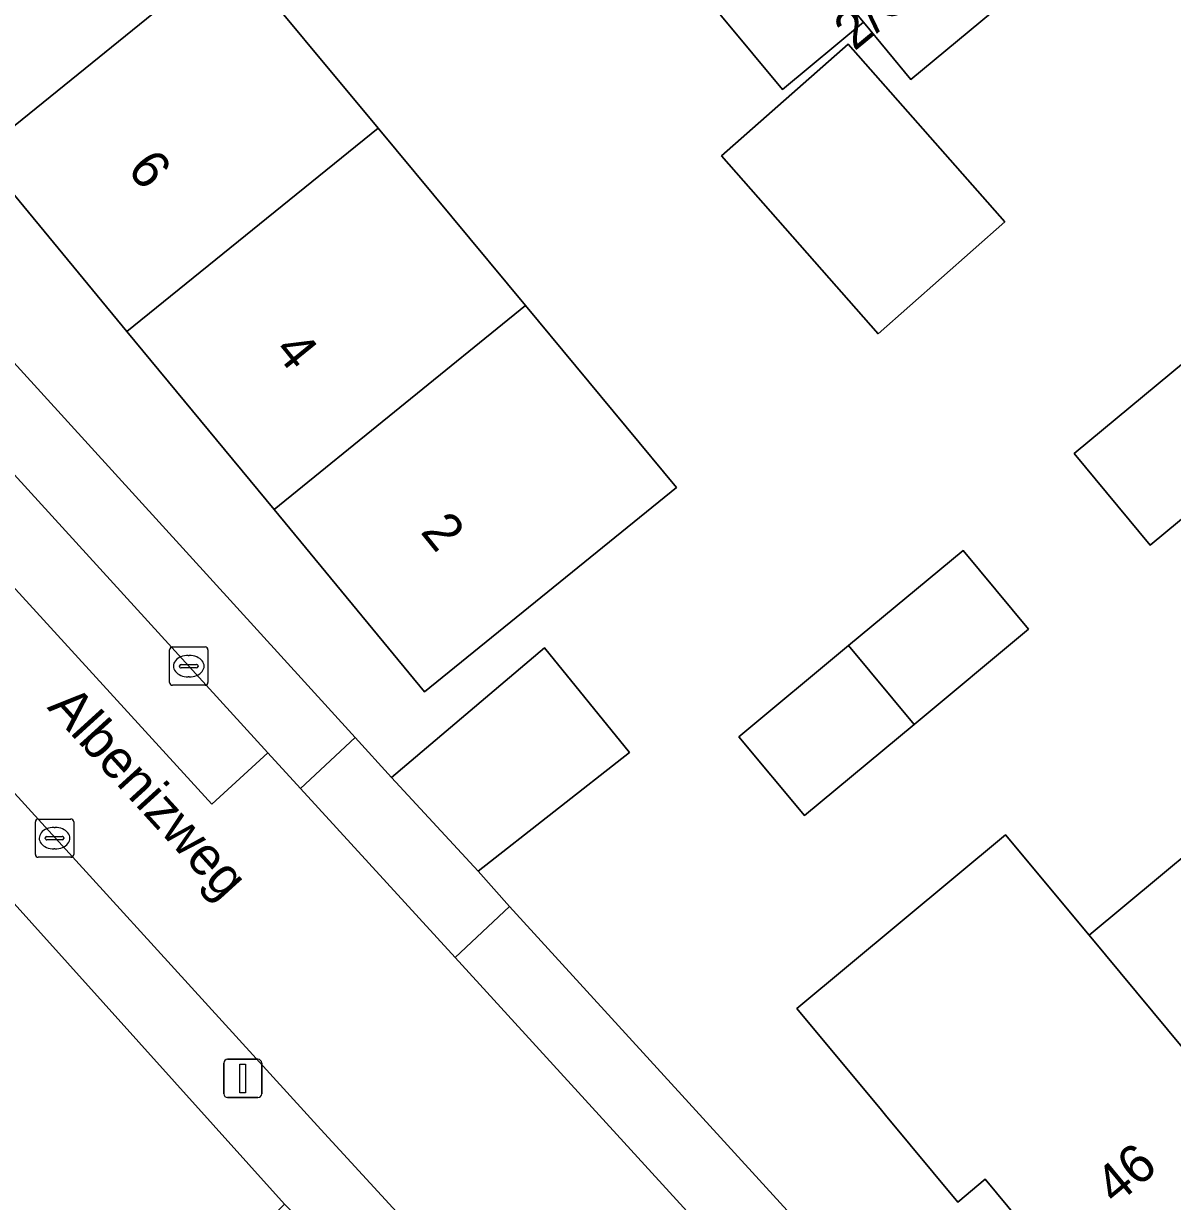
# Model space of a CAD drawing. Extents: x 159039 to 160102, y 381214 to 382524.
# Drawn here: x 159634.1 to 159664.1, y 381874.27 to 381905.02 of the extents above; entities that cross this region are included whole.
import ezdxf

# ---------------------------------------------------------------- set-up
doc = ezdxf.new("R2010")
doc.units = 0
for name, color, linetype in [('IMGEO_Erf', 7, 'Continuous'), ('IMGEO_Kolk', 7, 'Continuous'), ('IMGEO_Lichtmast', 7, 'Continuous'), ('IMGEO_Openbare_ruimte_label', 7, 'Continuous'), ('IMGEO_Pand', 7, 'Continuous'), ('IMGEO_Pand_nummerreeks', 7, 'Continuous'), ('IMGEO_Parkeervlak_open', 7, 'Continuous'), ('IMGEO_Rijbaan_lokaal_open', 7, 'Continuous'), ('IMGEO_Voetpad_open', 7, 'Continuous')]:
    doc.layers.add(name, color=color, linetype=linetype)

msp = doc.modelspace()

# ---------------------------------------------------------------- linework, layer by layer
at = {"layer": 'IMGEO_Erf'}
for points in [[(159639.504, 381906.927), (159643.355, 381902.292), (159647.207, 381897.656), (159651.152, 381892.907), (159644.571, 381887.577), (159640.637, 381892.334), (159636.796, 381896.977), (159632.954, 381901.623), (159629.113, 381906.267)], [(159659.702, 381905.579), (159657.269, 381903.559), (159656.031, 381905.052), (159653.913, 381903.295), (159651.545, 381906.15)], [(159625.093, 381905.776), (159642.752, 381886.384), (159643.706, 381885.337), (159647.698, 381888.721), (159649.918, 381885.992), (159645.971, 381882.892), (159646.785, 381881.967), (159666.065, 381860.87)], [(159667.292, 381874.76), (159662.551, 381870.821), (159659.205, 381874.848), (159658.492, 381874.255), (159656.606, 381876.524), (159656.499, 381876.653), (159654.289, 381879.311), (159659.743, 381883.844), (159661.924, 381881.22), (159666.529, 381885.047)], [(159611.387, 381844.437), (159613.361, 381842.451), (159617.108, 381846.26), (159615.134, 381848.245), (159617.325, 381850.424), (159619.962, 381853.047), (159621.936, 381851.062), (159625.582, 381854.699), (159623.608, 381856.684), (159625.802, 381858.866), (159628.436, 381861.486), (159630.41, 381859.5), (159633.907, 381862.977), (159631.799, 381865.084), (159634.244, 381867.529), (159638.897, 381872.183), (159640.914, 381874.2), (159631.433, 381884.728)]]:
    msp.add_lwpolyline(points, dxfattribs=at)
for points in [[(159678.62, 381904.228), (159675.856, 381901.933), (159673.675, 381900.123), (159674.575, 381899.038), (159672.148, 381897.024), (159669.699, 381894.991), (159668.942, 381895.904), (159666.783, 381894.112), (159663.516, 381891.4), (159661.529, 381893.794), (159664.795, 381896.505), (159669.402, 381900.33), (159674.01, 381904.155), (159676.775, 381906.45)], [(159659.724, 381899.845), (159656.415, 381896.923), (159652.319, 381901.562), (159655.628, 381904.483)], [(159657.352, 381886.723), (159654.487, 381884.343), (159652.777, 381886.401), (159655.641, 381888.781), (159658.632, 381891.265), (159660.342, 381889.207)]]:
    msp.add_lwpolyline(points, close=True, dxfattribs=at)
at = {"layer": 'IMGEO_Kolk'}
for p, q in [((159637.985, 381888.744), (159638.837, 381888.744)), ((159637.91, 381887.818), (159637.91, 381888.67)), ((159638.398, 381888.524), (159638.423, 381888.524)), ((159638.911, 381888.67), (159638.911, 381887.818)), ((159638.169, 381888.238), (159638.169, 381888.25)), ((159638.607, 381888.201), (159638.209, 381888.201)), ((159638.212, 381888.287), (159638.61, 381888.287)), ((159638.653, 381888.25), (159638.653, 381888.238)), ((159638.421, 381887.964), (159638.396, 381887.964)), ((159638.837, 381887.744), (159637.985, 381887.744)), ((159634.405, 381883.328), (159634.405, 381884.18)), ((159634.48, 381884.254), (159635.332, 381884.254)), ((159635.406, 381884.18), (159635.406, 381883.328)), ((159634.707, 381883.797), (159635.105, 381883.797)), ((159634.893, 381884.034), (159634.918, 381884.034)), ((159634.664, 381883.748), (159634.664, 381883.76)), ((159635.102, 381883.711), (159634.704, 381883.711)), ((159634.916, 381883.474), (159634.891, 381883.474)), ((159635.148, 381883.76), (159635.148, 381883.748)), ((159635.332, 381883.254), (159634.48, 381883.254))]:
    msp.add_line(p, q, dxfattribs=at)
for points in [[(159637.985, 381888.744), (159638.837, 381888.744)], [(159637.91, 381887.818), (159637.91, 381888.67)], [(159638.911, 381888.67), (159638.911, 381887.818)], [(159638.837, 381887.744), (159637.985, 381887.744)], [(159634.405, 381883.328), (159634.405, 381884.18)], [(159634.48, 381884.254), (159635.332, 381884.254)], [(159635.406, 381884.18), (159635.406, 381883.328)], [(159635.332, 381883.254), (159634.48, 381883.254)]]:
    msp.add_lwpolyline(points, dxfattribs=at)
for centre, radius, start, end in [((159637.987, 381888.668), 0.0765, 91.552, 178.448), ((159637.987, 381888.668), 0.0765, 91.552, 178.448), ((159638.835, 381888.668), 0.0765, 1.552, 88.448), ((159638.835, 381888.668), 0.0765, 1.552, 88.448), ((159638.209, 381888.247), 0.0403, 85.8775, 175.7526), ((159638.206, 381888.237), 0.0366, 178.938, 274.7102), ((159638.61, 381888.244), 0.043, 264.8664, 352.4533), ((159638.614, 381888.249), 0.0386, 1.7309, 96.639), ((159637.987, 381887.82), 0.0765, 181.552, 268.448), ((159637.987, 381887.82), 0.0765, 181.552, 268.448), ((159638.835, 381887.82), 0.0765, 271.552, 358.448), ((159638.835, 381887.82), 0.0765, 271.552, 358.448), ((159634.482, 381884.178), 0.0765, 91.552, 178.448), ((159634.482, 381884.178), 0.0765, 91.552, 178.448), ((159635.33, 381884.178), 0.0765, 1.552, 88.448), ((159635.33, 381884.178), 0.0765, 1.552, 88.448), ((159634.704, 381883.757), 0.0403, 85.8775, 175.7526), ((159635.109, 381883.759), 0.0386, 1.7309, 96.639), ((159634.701, 381883.747), 0.0366, 178.938, 274.7102), ((159635.105, 381883.754), 0.043, 264.8664, 352.4533), ((159634.482, 381883.33), 0.0765, 181.552, 268.448), ((159634.482, 381883.33), 0.0765, 181.552, 268.448), ((159635.33, 381883.33), 0.0765, 271.552, 358.448), ((159635.33, 381883.33), 0.0765, 271.552, 358.448)]:
    msp.add_arc(centre, radius, start, end, dxfattribs=at)
for centre, major_axis, ratio, start_param, end_param in [((159638.397, 381888.244), (-0.387, 0.002), 0.722429, 4.712389, 7.853982), ((159638.422, 381888.244), (-0.39, 0.002), 0.717154, 1.570796, 4.712389), ((159634.892, 381883.754), (-0.387, 0.002), 0.722429, 4.712389, 7.853982), ((159634.917, 381883.754), (-0.39, 0.002), 0.717154, 1.570796, 4.712389)]:
    msp.add_ellipse(centre, major_axis=major_axis, ratio=ratio, start_param=start_param, end_param=end_param, dxfattribs=at)
at = {"layer": 'IMGEO_Lichtmast'}
for p, q in [((159639.425, 381877.983), (159640.215, 381877.983)), ((159640.215, 381877.983), (159639.425, 381877.983)), ((159639.325, 381877.083), (159639.325, 381877.883)), ((159639.325, 381877.883), (159639.325, 381877.083)), ((159640.315, 381877.883), (159640.315, 381877.083)), ((159640.315, 381877.083), (159640.315, 381877.883)), ((159640.215, 381876.983), (159639.425, 381876.983)), ((159639.425, 381876.983), (159640.215, 381876.983))]:
    msp.add_line(p, q, dxfattribs=at)
msp.add_lwpolyline([(159639.745, 381877.858), (159639.895, 381877.858), (159639.895, 381877.108), (159639.745, 381877.108), (159639.745, 381877.858)], dxfattribs=at)
for centre, start, end in [((159639.425, 381877.883), 90, 180), ((159639.425, 381877.883), 90, 180), ((159640.215, 381877.883), 0, 90), ((159640.215, 381877.883), 360, 90), ((159639.425, 381877.083), 180, 270), ((159639.425, 381877.083), 180, 270), ((159640.215, 381877.083), 270, 0), ((159640.215, 381877.083), 270, 0)]:
    msp.add_arc(centre, 0.1, start, end, dxfattribs=at)
at = {"layer": 'IMGEO_Pand'}
for points in [[(159639.504, 381906.927), (159635.652, 381911.563), (159629.113, 381906.267), (159632.954, 381901.623)], [(159655.968, 381910.077), (159653.523, 381908.049), (159653.651, 381907.896), (159656.031, 381905.052), (159657.269, 381903.559), (159659.702, 381905.579)], [(159653.651, 381907.896), (159652.241, 381906.727), (159651.545, 381906.15), (159653.913, 381903.295), (159656.031, 381905.052)], [(159643.355, 381902.292), (159639.504, 381906.927), (159632.954, 381901.623), (159636.796, 381896.977)], [(159659.724, 381899.845), (159655.628, 381904.483), (159652.319, 381901.562), (159656.415, 381896.923)], [(159640.637, 381892.334), (159647.207, 381897.656), (159643.355, 381902.292), (159636.796, 381896.977)], [(159640.637, 381892.334), (159644.571, 381887.577), (159651.152, 381892.907), (159647.207, 381897.656)], [(159666.783, 381894.112), (159664.795, 381896.505), (159661.529, 381893.794), (159663.516, 381891.4)], [(159655.641, 381888.781), (159657.352, 381886.723), (159660.342, 381889.207), (159658.632, 381891.265)], [(159655.641, 381888.781), (159652.777, 381886.401), (159654.487, 381884.343), (159657.352, 381886.723)], [(159671.897, 381878.586), (159666.529, 381885.047), (159661.924, 381881.22), (159667.292, 381874.76)], [(159661.924, 381881.22), (159659.743, 381883.844), (159654.289, 381879.311), (159656.499, 381876.653), (159656.606, 381876.524), (159658.492, 381874.255), (159659.205, 381874.848), (159662.551, 381870.821), (159667.292, 381874.76)]]:
    msp.add_lwpolyline(points, close=True, dxfattribs=at)
at = {"layer": 'IMGEO_Parkeervlak_open'}
msp.add_lwpolyline([(159621.236, 381904.086), (159639.012, 381884.641), (159640.475, 381885.985), (159625.068, 381902.872)], dxfattribs=at)
at = {"layer": 'IMGEO_Rijbaan_lokaal_open'}
for points in [[(159645.372, 381880.635), (159641.33, 381885.048), (159640.475, 381885.985), (159639.012, 381884.641), (159621.236, 381904.086)], [(159624.476, 381895.195), (159624.549, 381895.115), (159631.99, 381886.975), (159641.863, 381876.151), (159647.997, 381869.474), (159648.596, 381868.82), (159649.998, 381870.057), (159662.723, 381856.171)], [(159664.266, 381859.959), (159645.372, 381880.635)]]:
    msp.add_lwpolyline(points, dxfattribs=at)
at = {"layer": 'IMGEO_Voetpad_open'}
for points in [[(159625.068, 381902.872), (159640.475, 381885.985), (159641.33, 381885.048), (159642.752, 381886.384), (159625.093, 381905.776)], [(159659.462, 381856.931), (159648.596, 381868.82), (159647.997, 381869.474), (159641.863, 381876.151), (159631.99, 381886.975)], [(159631.433, 381884.728), (159640.914, 381874.2), (159643.021, 381872.093), (159644.112, 381870.897), (159659.421, 381854.102), (159662.723, 381856.171)], [(159646.785, 381881.967), (159645.372, 381880.635), (159664.266, 381859.959)], [(159666.065, 381860.87), (159646.785, 381881.967)]]:
    msp.add_lwpolyline(points, dxfattribs=at)
for points in [[(159649.918, 381885.992), (159647.698, 381888.721), (159643.706, 381885.337), (159645.971, 381882.892)], [(159642.752, 381886.384), (159641.33, 381885.048), (159645.372, 381880.635), (159646.785, 381881.967), (159645.971, 381882.892), (159643.706, 381885.337)]]:
    msp.add_lwpolyline(points, close=True, dxfattribs=at)

# ---------------------------------------------------------------- texts
at = {"layer": 'IMGEO_Openbare_ruimte_label'}
msp.add_text('Albenizweg', height=1, rotation=312.3238, dxfattribs=at).set_placement((159634.693, 381887.155))
at = {"layer": 'IMGEO_Pand_nummerreeks'}
for s, rotation, p in [('2/G01', 39.7012, (159655.795, 381904.284)), ('6', 309.0086, (159636.778, 381901.2)), ('4', 309.0086, (159640.609, 381896.471)), ('2', 309.0086, (159644.439, 381891.744)), ('46', 39.7232, (159662.613, 381874.148))]:
    msp.add_text(s, height=1, rotation=rotation, dxfattribs=at).set_placement(p)

doc.saveas('drawing.dxf')
